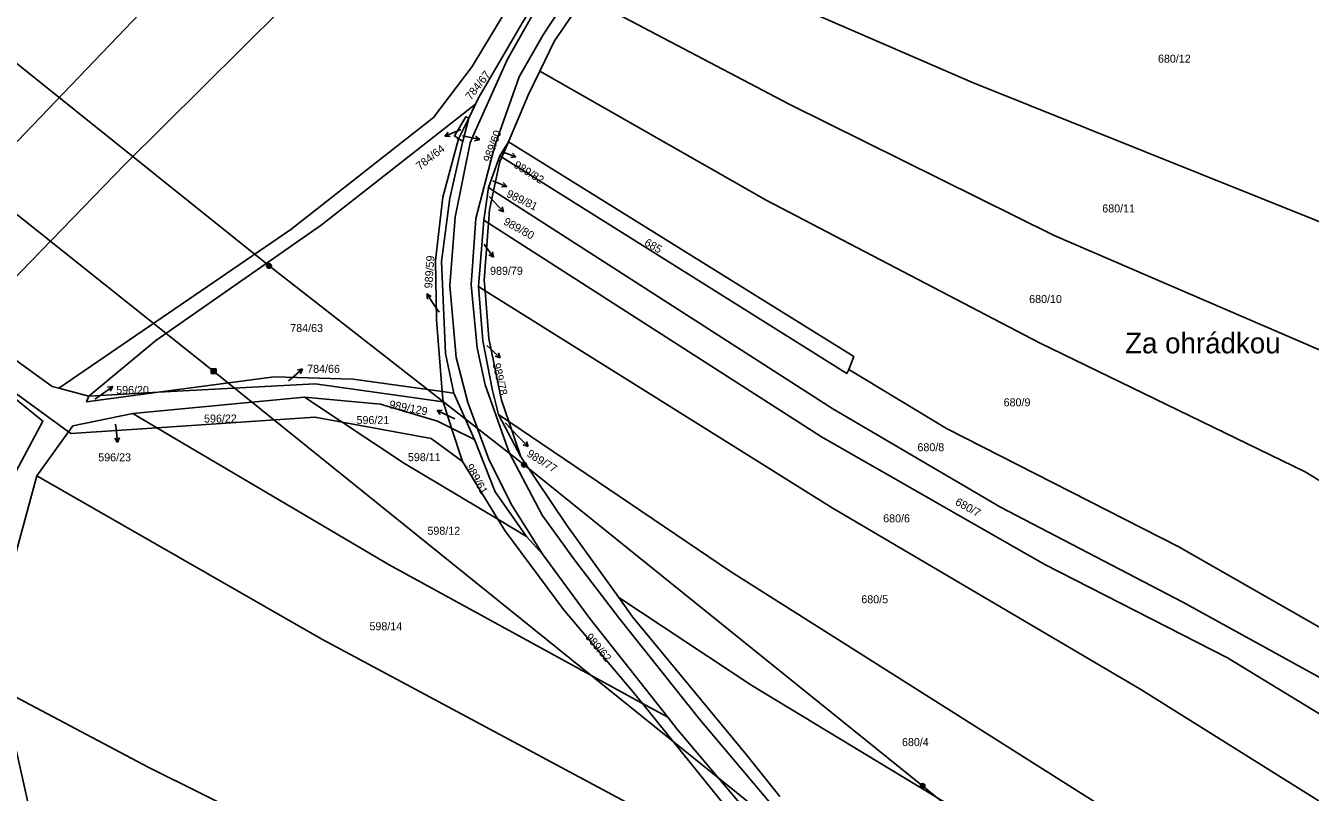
# Model space of a CAD drawing. Extents: x -757266 to -753360, y -1162585 to -1157740.
# Drawn here: x -756524.8 to -756251.9, y -1160569.7 to -1160406.8 of the extents above; entities that cross this region are included whole.
import ezdxf

# ---------------------------------------------------------------- set-up
doc = ezdxf.new("R2010")
doc.units = 0
for name, color, linetype in [('Hranice parcel', 7, 'Continuous'), ('Parcelní čísla', 7, 'Continuous'), ('Pop  PČ popisy', 7, 'Continuous'), ('Poz předměty', 7, 'Continuous'), ('Vnitřní kresba', 7, 'Continuous')]:
    doc.layers.add(name, color=color, linetype=linetype)

msp = doc.modelspace()

# ---------------------------------------------------------------- linework, layer by layer
at = {"layer": 'Hranice parcel'}
for p, q in [((-756430.67, -1160426.41), (-756429.25, -1160423.49)), ((-756432.82, -1160430.82), (-756430.67, -1160426.41)), ((-756430.67, -1160426.41), (-756431.9, -1160431.3)), ((-756431.9, -1160431.3), (-756432.82, -1160430.82)), ((-756424.06, -1160434.42), (-756422.24, -1160431.46)), ((-756422.24, -1160431.46), (-756423.63, -1160434.69)), ((-756426.45, -1160441.19), (-756424.06, -1160434.42)), ((-756423.63, -1160434.69), (-756424.06, -1160434.42)), ((-756427.5, -1160448.14), (-756426.45, -1160441.19)), ((-756425.41, -1160441.86), (-756426.45, -1160441.19)), ((-756428.62, -1160462.24), (-756427.5, -1160448.14)), ((-756426.51, -1160448.78), (-756427.5, -1160448.14)), ((-756427.21, -1160463.12), (-756428.62, -1160462.24)), ((-756541.48, -1160474.33), (-756515.68, -1160493.07)), ((-756511.39, -1160485.48), (-756517.76, -1160483.82)), ((-756496.63, -1160484.69), (-756511.39, -1160485.48)), ((-756502.03, -1160489.22), (-756465.55, -1160485.75)), ((-756465.55, -1160485.75), (-756457.55, -1160491.04)), ((-756436.32, -1160484.54), (-756433.86, -1160484.88)), ((-756436.14, -1160486.73), (-756436.32, -1160484.54)), ((-756433.86, -1160484.88), (-756429.48, -1160494.73)), ((-756434.32, -1160492.31), (-756436.14, -1160486.73)), ((-756502.03, -1160489.22), (-756496.94, -1160492.22)), ((-756422.16, -1160490.91), (-756424.34, -1160489.43)), ((-756419.6, -1160498.38), (-756424.34, -1160489.43)), ((-756422.16, -1160490.91), (-756419.6, -1160498.38)), ((-756515.68, -1160493.07), (-756522.42, -1160502.47)), ((-756432, -1160499.41), (-756434.32, -1160492.31)), ((-756429.48, -1160494.73), (-756434.32, -1160492.31)), ((-756424.49, -1160511.66), (-756432, -1160499.41)), ((-756424.49, -1160511.66), (-756418.39, -1160515.31)), ((-756418.39, -1160515.31), (-756414.97, -1160519.16)), ((-756529.66, -1160548), (-756523.06, -1160577.42)), ((-756388.41, -1160553.75), (-756393.79, -1160550.8))]:
    msp.add_line(p, q, dxfattribs=at)
for points in [[(-756550.98, -1160456.74), (-756453.29, -1160354.79), (-756367.97, -1160268.36), (-756334.99, -1160233.99)], [(-756537.01, -1160470.55), (-756503.84, -1160436.32), (-756445.28, -1160378.18), (-756325.59, -1160261.34)], [(-756517.76, -1160483.82), (-756468.47, -1160450.07), (-756438.19, -1160426.27), (-756429.93, -1160415.48), (-756414.75, -1160390.2), (-756387.38, -1160361.42), (-756381.35, -1160357.77)], [(-756429.25, -1160423.49), (-756428.64, -1160422.22), (-756419.28, -1160406.1), (-756411.75, -1160394.04), (-756405.07, -1160385.14), (-756395.64, -1160374.22), (-756381.35, -1160357.77)], [(-756195.68, -1160474.33), (-756238.74, -1160452.9), (-756323.65, -1160418.88), (-756369.26, -1160399.04), (-756394.58, -1160386.43)], [(-756406.17, -1160400.53), (-756407.18, -1160402.27), (-756412.47, -1160409.97), (-756415.59, -1160416.48)], [(-756206.37, -1160496.92), (-756237.49, -1160481.05), (-756306.32, -1160451.34), (-756362.59, -1160423.45), (-756406.17, -1160400.53)], [(-756415.59, -1160416.48), (-756418.02, -1160421.56), (-756422.24, -1160431.46)], [(-756217.67, -1160523.22), (-756252.99, -1160501.59), (-756309.41, -1160474.17), (-756367.48, -1160443.86), (-756415.59, -1160416.48)], [(-756429.25, -1160423.49), (-756462.02, -1160449.19), (-756497.17, -1160473.67), (-756511.39, -1160485.48)], [(-756432.82, -1160430.82), (-756433.72, -1160430.21), (-756431.28, -1160426.12), (-756430.67, -1160426.41)], [(-756436.32, -1160484.54), (-756437.55, -1160469.27), (-756437.75, -1160456.65), (-756436.18, -1160443.2), (-756432.82, -1160430.82)], [(-756431.9, -1160431.3), (-756434.68, -1160443.44), (-756436.43, -1160456.91), (-756435.6, -1160476.44), (-756433.86, -1160484.88)], [(-756349.93, -1160479.85), (-756348.88, -1160477.1), (-756422.24, -1160431.46)], [(-756423.63, -1160434.69), (-756424.04, -1160435.66), (-756425.41, -1160441.86)], [(-756423.63, -1160434.69), (-756350.35, -1160480.69), (-756349.93, -1160479.85)], [(-756425.41, -1160441.86), (-756426.3, -1160445.92), (-756426.51, -1160448.78)], [(-756233.15, -1160554.52), (-756278.97, -1160529.27), (-756317.67, -1160509.11), (-756353.3, -1160488.19), (-756425.41, -1160441.86)], [(-756426.51, -1160448.78), (-756427.38, -1160460.85), (-756427.21, -1160463.12)], [(-756236.12, -1160561.46), (-756269.47, -1160541.11), (-756308.45, -1160521.2), (-756355.73, -1160494.12), (-756426.51, -1160448.78)], [(-756424.34, -1160489.43), (-756425.61, -1160484.34), (-756427.69, -1160473.77), (-756428.62, -1160462.24)], [(-756243.99, -1160575.31), (-756287.9, -1160547.84), (-756353.44, -1160509.22), (-756427.21, -1160463.12)], [(-756427.21, -1160463.12), (-756426.43, -1160473.24), (-756423.71, -1160486.37), (-756422.16, -1160490.91)], [(-756517.76, -1160483.82), (-756519.2, -1160483.44), (-756537.01, -1160470.55)], [(-756542.4, -1160515.26), (-756534.86, -1160516.29), (-756521.13, -1160490.82), (-756541.48, -1160474.33)], [(-756229.24, -1160546.45), (-756279.94, -1160517.49), (-756329.2, -1160492.35), (-756349.93, -1160479.85)], [(-756496.63, -1160484.69), (-756471.99, -1160481.38), (-756455.24, -1160481.89), (-756436.32, -1160484.54)], [(-756436.14, -1160486.73), (-756463.28, -1160482.89), (-756496.63, -1160484.69)], [(-756496.63, -1160484.69), (-756511.87, -1160486.73), (-756511.39, -1160485.48)], [(-756465.55, -1160485.75), (-756449.4, -1160487.22), (-756437.32, -1160490.81), (-756434.32, -1160492.31)], [(-756515.68, -1160493.07), (-756514.76, -1160491.79), (-756502.03, -1160489.22)], [(-756496.94, -1160492.22), (-756463.36, -1160489.97), (-756457.55, -1160491.04)], [(-756457.55, -1160491.04), (-756438.66, -1160494.54), (-756432, -1160499.41)], [(-756457.55, -1160491.04), (-756444.34, -1160499.79), (-756424.49, -1160511.66)], [(-756255.09, -1160598.52), (-756294.92, -1160573.47), (-756375.06, -1160522.78), (-756422.16, -1160490.91)], [(-756515.68, -1160493.07), (-756515.17, -1160493.44), (-756496.94, -1160492.22)], [(-756496.94, -1160492.22), (-756447.59, -1160521.32), (-756393.79, -1160550.8)], [(-756429.48, -1160494.73), (-756425.08, -1160505.84), (-756418.39, -1160515.31)], [(-756419.6, -1160498.38), (-756409.94, -1160512.82), (-756398.82, -1160528.32)], [(-756522.42, -1160502.47), (-756528.42, -1160524.43), (-756532.24, -1160527.9), (-756531.97, -1160535.19), (-756529.66, -1160548)], [(-756360.45, -1160591.45), (-756461.92, -1160537.17), (-756522.42, -1160502.47)], [(-756393.79, -1160550.8), (-756395.67, -1160548.47), (-756410.56, -1160530.85), (-756423.01, -1160514.08), (-756424.49, -1160511.66)], [(-756414.97, -1160519.16), (-756404.92, -1160532.77), (-756388.41, -1160553.75)], [(-756398.82, -1160528.32), (-756395.89, -1160532.41), (-756371.69, -1160561.71), (-756364.61, -1160570.55)], [(-756262.35, -1160613.76), (-756284.75, -1160598.91), (-756370.55, -1160547.03), (-756398.82, -1160528.32)], [(-756529.66, -1160548), (-756498.81, -1160564.37), (-756409.72, -1160608.63), (-756374.86, -1160626.24), (-756294.05, -1160664.76)], [(-756393.79, -1160550.8), (-756372.14, -1160577.59), (-756360.45, -1160591.45)], [(-756353.19, -1160594.99), (-756369.71, -1160576.06), (-756386.5, -1160556.17), (-756388.41, -1160553.75)]]:
    msp.add_lwpolyline(points, dxfattribs=at)
at = {"layer": 'Pop  PČ popisy'}
for p, q in [((-756433.01, -1160429.11), (-756435.772, -1160430.283)), ((-756435.772, -1160430.283), (-756435.046, -1160429.43)), ((-756435.772, -1160430.283), (-756434.655, -1160430.352)), ((-756432.37, -1160428.84), (-756433.01, -1160429.11)), ((-756432, -1160430.17), (-756431.28, -1160430.32)), ((-756431.28, -1160430.32), (-756428.345, -1160430.944)), ((-756428.345, -1160430.944), (-756429.428, -1160431.226)), ((-756428.345, -1160430.944), (-756429.22, -1160430.246)), ((-756423.37, -1160433.64), (-756420.68, -1160434.672)), ((-756420.68, -1160434.672), (-756421.406, -1160433.879)), ((-756420.68, -1160434.672), (-756421.75, -1160434.777)), ((-756425.54, -1160439.8), (-756425.4, -1160439.85)), ((-756425.4, -1160439.85), (-756422.598, -1160440.925)), ((-756422.598, -1160440.925), (-756423.713, -1160441.034)), ((-756422.598, -1160440.925), (-756423.354, -1160440.099)), ((-756426.31, -1160443.06), (-756425.32, -1160444.13)), ((-756425.32, -1160444.13), (-756423.273, -1160446.325)), ((-756423.273, -1160446.325), (-756424.323, -1160445.934)), ((-756423.273, -1160446.325), (-756423.59, -1160445.251)), ((-756427.42, -1160453.23), (-756427.19, -1160453.55)), ((-756427.19, -1160453.55), (-756425.426, -1160455.978)), ((-756425.426, -1160455.978), (-756426.42, -1160455.462)), ((-756425.426, -1160455.978), (-756425.61, -1160454.873)), ((-756437.93, -1160466.27), (-756439.608, -1160463.782)), ((-756439.608, -1160463.782), (-756438.633, -1160464.332)), ((-756439.608, -1160463.782), (-756439.463, -1160464.892)), ((-756436.97, -1160467.69), (-756437.93, -1160466.27)), ((-756426.85, -1160474.74), (-756426.2, -1160475.33)), ((-756426.2, -1160475.33), (-756423.97, -1160477.338)), ((-756423.97, -1160477.338), (-756425.049, -1160477.04)), ((-756423.97, -1160477.338), (-756424.379, -1160476.296)), ((-756468.28, -1160481.65), (-756465.981, -1160479.721)), ((-756465.981, -1160479.721), (-756467.07, -1160479.981)), ((-756465.981, -1160479.721), (-756466.426, -1160480.748)), ((-756468.96, -1160482.22), (-756468.28, -1160481.65)), ((-756510.09, -1160486.18), (-756508.75, -1160485.2)), ((-756508.75, -1160485.2), (-756506.322, -1160483.436)), ((-756506.322, -1160483.436), (-756507.427, -1160483.62)), ((-756506.322, -1160483.436), (-756506.838, -1160484.43)), ((-756437.41, -1160488.542), (-756436.291, -1160488.511)), ((-756434.69, -1160489.81), (-756437.41, -1160488.542)), ((-756437.41, -1160488.542), (-756436.714, -1160489.419)), ((-756433.62, -1160490.3), (-756434.69, -1160489.81)), ((-756422.95, -1160491.16), (-756420.17, -1160494.06)), ((-756505.69, -1160491.48), (-756505.6, -1160492.37)), ((-756505.6, -1160492.37), (-756505.286, -1160495.355)), ((-756420.17, -1160494.06), (-756418.085, -1160496.219)), ((-756505.286, -1160495.355), (-756505.889, -1160494.411)), ((-756505.286, -1160495.355), (-756504.893, -1160494.306)), ((-756418.085, -1160496.219), (-756419.141, -1160495.846)), ((-756418.085, -1160496.219), (-756418.421, -1160495.15))]:
    msp.add_line(p, q, dxfattribs=at)
at = {"layer": 'Poz předměty'}
for p, q in [((-756683.22, -1160322.27), (-756484.87, -1160480.2)), ((-756532.85, -1160409.89), (-756473.11, -1160457.82)), ((-756473.11, -1160457.82), (-756418.93, -1160500.07)), ((-756485.372, -1160479.699), (-756484.371, -1160479.699)), ((-756485.372, -1160480.699), (-756485.372, -1160479.699)), ((-756485.372, -1160479.899), (-756484.371, -1160479.899)), ((-756485.372, -1160480.099), (-756484.371, -1160480.099)), ((-756485.372, -1160480.299), (-756484.371, -1160480.299)), ((-756485.171, -1160480.699), (-756485.171, -1160479.699)), ((-756484.972, -1160480.699), (-756484.972, -1160479.699)), ((-756289.5, -1160637.61), (-756484.87, -1160480.2)), ((-756484.771, -1160480.699), (-756484.771, -1160479.699)), ((-756484.572, -1160480.699), (-756484.572, -1160479.699)), ((-756484.371, -1160480.699), (-756484.371, -1160479.699)), ((-756485.372, -1160480.499), (-756484.371, -1160480.499)), ((-756485.372, -1160480.699), (-756484.371, -1160480.699)), ((-756418.93, -1160500.07), (-756334.26, -1160568.34)), ((-756334.26, -1160568.34), (-756266.56, -1160623.42))]:
    msp.add_line(p, q, dxfattribs=at)
for centre, radius in [((-756473.1134, -1160457.8199), 0.5), ((-756473.1134, -1160457.8199), 0.4), ((-756473.1134, -1160457.8199), 0.3), ((-756473.1134, -1160457.8199), 0.2), ((-756473.1134, -1160457.8199), 0.1), ((-756418.9334, -1160500.0699), 0.5), ((-756418.9334, -1160500.0699), 0.4), ((-756418.9334, -1160500.0699), 0.3), ((-756418.9334, -1160500.0699), 0.2), ((-756418.9334, -1160500.0699), 0.1), ((-756334.2634, -1160568.3399), 0.5), ((-756334.2634, -1160568.3399), 0.4), ((-756334.2634, -1160568.3399), 0.3), ((-756334.2634, -1160568.3399), 0.2), ((-756334.2634, -1160568.3399), 0.1)]:
    msp.add_circle(centre, radius, dxfattribs=at)
at = {"layer": 'Vnitřní kresba'}
for p, q in [((-756414.86, -1160408.72), (-756408.43, -1160398.91)), ((-756416.14, -1160402.77), (-756422.41, -1160413.93)), ((-756419.93, -1160417.64), (-756414.86, -1160408.72)), ((-756422.41, -1160413.93), (-756429.63, -1160429.83)), ((-756424.97, -1160431.92), (-756419.93, -1160417.64)), ((-756429.63, -1160429.83), (-756430.4, -1160431.68)), ((-756430.4, -1160431.68), (-756433.59, -1160447.5)), ((-756429.15, -1160447.73), (-756425.55, -1160433.85)), ((-756424.97, -1160431.92), (-756425.55, -1160433.85)), ((-756433.59, -1160447.5), (-756434.7, -1160461.99)), ((-756430.13, -1160461.88), (-756429.15, -1160447.73)), ((-756434.7, -1160461.99), (-756433.34, -1160477.28)), ((-756428.9, -1160475.23), (-756430.13, -1160461.88)), ((-756433.34, -1160477.28), (-756430.87, -1160486.87)), ((-756427.18, -1160483.1), (-756428.9, -1160475.23)), ((-756422.09, -1160497.5), (-756427.18, -1160483.1)), ((-756430.87, -1160486.87), (-756426.31, -1160499.08)), ((-756426.31, -1160499.08), (-756421.51, -1160508.66)), ((-756415.1, -1160510.83), (-756422.09, -1160497.5)), ((-756421.51, -1160508.66), (-756414.97, -1160519.16)), ((-756408.19, -1160520.3), (-756415.1, -1160510.83)), ((-756398.78, -1160532.6), (-756408.19, -1160520.3)), ((-756381.63, -1160554.16), (-756398.78, -1160532.6)), ((-756354, -1160586.93), (-756381.63, -1160554.16))]:
    msp.add_line(p, q, dxfattribs=at)

# ---------------------------------------------------------------- texts
at = {"layer": 'Parcelní čísla'}
for s, p in [('680/12', (-756284.25, -1160414.64)), ('680/11', (-756296.08, -1160446.47)), ('989/79', (-756426.14, -1160459.718)), ('680/10', (-756311.61, -1160465.71)), ('784/63', (-756468.6, -1160471.88)), ('784/66', (-756465, -1160480.55)), ('596/20', (-756505.58, -1160485.04)), ('680/9', (-756317.04, -1160487.67)), ('596/22', (-756486.91, -1160491.12)), ('596/21', (-756454.52, -1160491.44)), ('680/8', (-756335.35, -1160497.21)), ('596/23', (-756509.385, -1160499.358)), ('598/11', (-756443.6, -1160499.32)), ('598/12', (-756439.45, -1160514.96)), ('680/6', (-756342.63, -1160512.33)), ('680/5', (-756347.27, -1160529.52)), ('598/14', (-756451.77, -1160535.26)), ('680/4', (-756338.64, -1160559.87))]:
    msp.add_text(s, height=1.7, dxfattribs=at).set_placement(p)
for s, rotation, p in [('784/67', 52, (-756430.21, -1160422.703)), ('989/60', 70, (-756426.072, -1160435.924)), ('784/64', 38, (-756441.057, -1160437.535)), ('989/82', 328, (-756421.259, -1160436.805)), ('989/81', 334, (-756422.818, -1160443.07)), ('989/80', 331, (-756423.451, -1160448.911)), ('685', 329.999997, (-756393.525, -1160453.346)), ('989/59', 86, (-756438.432, -1160462.645)), ('989/78', 283, (-756425.615, -1160478.7)), ('989/129', 349, (-756447.676, -1160488.04)), ('989/77', 328, (-756418.489, -1160498.165)), ('989/61', 298.999997, (-756431.393, -1160500.452)), ('680/7', 331, (-756327.482, -1160508.473)), ('989/62', 310, (-756406.001, -1160536.786))]:
    msp.add_text(s, height=1.7, rotation=rotation, dxfattribs=at).set_placement(p)
at = {"layer": 'Pop  PČ popisy'}
msp.add_text('Za ohrádkou', height=4.399998, dxfattribs=at).set_placement((-756291.233, -1160476.41))

doc.saveas('drawing.dxf')
